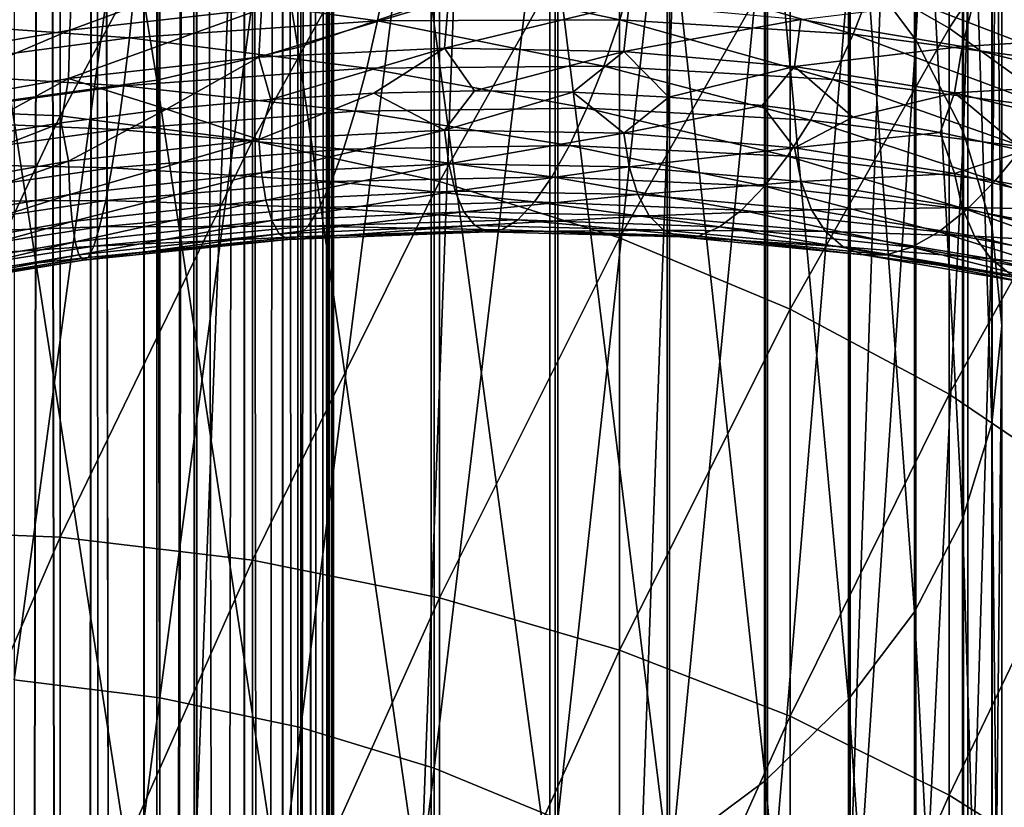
# Model space of a CAD drawing. Header units: metres. Extents: x -44 to 117, y -432 to 89.
# Tile 898 of 1056: x 1.15 to 8.52, y -73.42 to -67.53. Entities that reach past the tile are written whole.
import ezdxf

# ---------------------------------------------------------------- set-up
doc = ezdxf.new("R2010")
doc.units = ezdxf.units.M
doc.layers.add('solid_125568', color=7, linetype='CONTINUOUS')

msp = doc.modelspace()

# ---------------------------------------------------------------- linework, layer by layer
at = {"layer": 'solid_125568'}
for points in [[(2.474857, -15, 447.525116), (2.48031, -205, 447.530579), (2.063026, -205, 447.172638)], [(2.44949, -21, 447.5), (2.474857, -15, 447.525116), (2.063026, -205, 447.172638)], [(2.44949, -21, 452.5), (2.473318, -205, 452.47644), (2.474878, -15, 452.474854)], [(2.474878, -15, 452.474854), (2.473318, -205, 452.47644), (2.83059, -205, 452.058594)], [(2.474857, -15, 447.525116), (2.83155, -15, 447.942749), (2.48031, -205, 447.530579)], [(2.831564, -15, 452.057251), (2.474878, -15, 452.474854), (2.83059, -205, 452.058594)], [(2.83155, -15, 447.942749), (2.836399, -205, 447.949432), (2.48031, -205, 447.530579)], [(2.831564, -15, 452.057251), (2.83059, -205, 452.058594), (3.118023, -205, 451.589935)], [(2.83155, -15, 447.942749), (3.118521, -15, 448.411041), (2.836399, -205, 447.949432)], [(3.118528, -15, 451.588959), (2.831564, -15, 452.057251), (3.118023, -205, 451.589935)], [(3.118521, -15, 448.411041), (3.122506, -205, 448.418884), (2.836399, -205, 447.949432)], [(3.118528, -15, 451.588959), (3.118023, -205, 451.589935), (3.328528, -205, 451.082092)], [(3.118521, -15, 448.411041), (3.328702, -15, 448.918457), (3.122506, -205, 448.418884)], [(3.328704, -15, 451.081543), (3.118528, -15, 451.588959), (3.328528, -205, 451.082092)], [(3.328702, -15, 448.918457), (3.331574, -205, 448.927338), (3.122506, -205, 448.418884)], [(3.328704, -15, 451.081543), (3.328528, -205, 451.082092), (3.456909, -205, 450.547516)], [(3.328702, -15, 448.918457), (3.456913, -15, 449.452484), (3.331574, -205, 448.927338)], [(3.456913, -15, 450.547485), (3.328704, -15, 451.081543), (3.456909, -205, 450.547516)], [(3.456913, -15, 449.452484), (3.458443, -205, 449.46225), (3.331574, -205, 448.927338)], [(3.456913, -15, 450.547485), (3.456909, -205, 450.547516), (3.5, -205, 450)], [(3.456913, -15, 449.452484), (3.5, -15, 450), (3.458443, -205, 449.46225)], [(3.5, -15, 450), (3.456913, -15, 450.547485), (3.5, -205, 450)], [(3.5, -15, 450), (3.5, -205, 450), (3.458443, -205, 449.46225)], [(2.090868, -21.306822, 447.193176), (2.44949, -21, 447.5), (2.063026, -205, 447.172638)], [(2.44949, -21, 452.5), (2.090868, -21.30682, 452.806824), (2.473318, -205, 452.47644)], [(1.716967, -21.549931, 446.950073), (2.090868, -21.306822, 447.193176), (2.063026, -205, 447.172638)], [(2.090868, -21.30682, 452.806824), (1.716968, -21.549931, 453.049927), (2.055024, -205, 452.83316)], [(2.090868, -21.30682, 452.806824), (2.055024, -205, 452.83316), (2.473318, -205, 452.47644)], [(1.336233, -21.73488, 446.765106), (1.716967, -21.549931, 446.950073), (1.594842, -205, 446.884491)], [(1.716968, -21.549931, 453.049927), (1.336233, -21.73488, 453.234894), (1.586027, -205, 453.120026)], [(1.716968, -21.549931, 453.049927), (1.586027, -205, 453.120026), (2.055024, -205, 452.83316)], [(1.716967, -21.549931, 446.950073), (2.063026, -205, 447.172638), (1.594842, -205, 446.884491)], [(0.953611, -21.867588, 446.632416), (1.336233, -21.73488, 446.765106), (1.087309, -205, 446.673187)], [(1.336233, -21.73488, 453.234894), (0.953612, -21.867586, 453.367584), (1.077899, -205, 453.329895)], [(1.336233, -21.73488, 453.234894), (1.077899, -205, 453.329895), (1.586027, -205, 453.120026)], [(1.336233, -21.73488, 446.765106), (1.594842, -205, 446.884491), (1.087309, -205, 446.673187)], [(0.000016, -93, 354.5), (1.73544, -93, 354.402527), (0.00006, -48, 354.5)], [(1.73544, -93, 354.402527), (1.73526, -48, 354.402557), (0.00006, -48, 354.5)], [(1.73544, -93, 354.402527), (3.448681, -48, 354.111481), (1.73526, -48, 354.402557)], [(1.73544, -93, 354.402527), (3.44908, -93, 354.111389), (3.448681, -48, 354.111481)], [(3.44908, -93, 354.111389), (5.118826, -48, 353.630371), (3.448681, -48, 354.111481)], [(3.44908, -93, 354.111389), (5.119324, -93, 353.630188), (5.118826, -48, 353.630371)], [(5.119324, -93, 353.630188), (6.724775, -48, 352.96521), (5.118826, -48, 353.630371)], [(5.119324, -93, 353.630188), (6.725178, -93, 352.965027), (6.724775, -48, 352.96521)], [(6.725178, -93, 352.965027), (8.246156, -48, 352.124451), (6.724775, -48, 352.96521)], [(6.725178, -93, 352.965027), (8.246531, -93, 352.124207), (8.246156, -48, 352.124451)], [(8.246531, -93, 352.124207), (9.663789, -48, 351.118622), (8.246156, -48, 352.124451)], [(8.246531, -93, 352.124207), (9.664078, -93, 351.118408), (9.663789, -48, 351.118622)], [(7.365107, -67.027405, 901.02771), (7.856378, -67.683136, 900.274475), (7.856378, -60.035099, 893.370911)], [(7.856378, -60.035099, 893.370911), (7.856378, -67.683136, 900.274475), (8.212955, -60.76643, 892.61145)], [(7.856378, -67.683136, 900.274475), (8.212955, -68.375389, 899.479248), (8.212955, -60.76643, 892.61145)], [(8.212955, -60.76643, 892.61145), (8.212955, -68.375389, 899.479248), (8.428726, -61.523811, 891.825012)], [(3.232239, -60.842865, 878.485901), (3.232239, -67.739037, 885.370911), (2.177384, -61.101604, 878.24292)], [(4.231679, -67.399345, 885.723694), (3.232239, -67.739037, 885.370911), (3.232239, -60.842865, 878.485901)], [(2.177384, -61.101604, 878.24292), (2.177384, -67.985237, 885.115295), (1.085199, -61.257637, 878.096375)], [(3.232239, -67.739037, 885.370911), (2.177384, -67.985237, 885.115295), (2.177384, -61.101604, 878.24292)], [(2.177384, -67.985237, 885.115295), (1.085199, -68.133713, 884.96106), (1.085199, -61.257637, 878.096375)], [(8.212955, -68.375389, 899.479248), (8.428726, -69.0923, 898.655701), (8.428726, -61.523811, 891.825012)], [(8.428726, -61.523811, 891.825012), (8.428726, -69.0923, 898.655701), (8.499991, -62.294258, 891.024963)], [(8.499991, -62.294258, 891.024963), (8.499991, -69.821579, 897.817932), (8.425529, -63.064556, 890.225037)], [(8.428726, -69.0923, 898.655701), (8.499991, -69.821579, 897.817932), (8.499991, -62.294258, 891.024963)], [(8.425529, -63.064556, 890.225037), (8.425529, -70.55072, 896.980347), (8.206614, -63.821507, 889.439026)], [(8.499991, -69.821579, 897.817932), (8.425529, -70.55072, 896.980347), (8.425529, -63.064556, 890.225037)], [(8.206614, -63.821507, 889.439026), (8.206614, -71.26722, 896.157227), (7.847002, -64.552124, 888.680298)], [(8.425529, -70.55072, 896.980347), (8.206614, -71.26722, 896.157227), (8.206614, -63.821507, 889.439026)], [(1.109473, -64.280159, 904.183594), (1.109473, -72.468918, 910.85675), (2.201037, -64.422775, 904.019775)], [(1.109473, -72.468918, 910.85675), (2.201037, -72.603119, 910.685974), (2.201037, -64.422775, 904.019775)], [(2.201037, -64.422775, 904.019775), (2.201037, -72.603119, 910.685974), (3.254865, -64.657814, 903.749817)], [(7.847002, -64.552124, 888.680298), (7.847002, -71.958794, 895.362793), (7.352857, -65.243889, 887.961975)], [(8.206614, -71.26722, 896.157227), (7.847002, -71.958794, 895.362793), (7.847002, -64.552124, 888.680298)], [(2.201037, -72.603119, 910.685974), (3.254865, -72.824303, 910.404541), (3.254865, -64.657814, 903.749817)], [(3.254865, -64.657814, 903.749817), (3.254865, -72.824303, 910.404541), (4.252891, -64.981239, 903.378235)], [(3.254865, -72.824303, 910.404541), (4.252891, -73.128647, 910.017212), (4.252891, -64.981239, 903.378235)], [(4.252891, -64.981239, 903.378235), (4.252891, -73.128647, 910.017212), (5.178002, -65.387512, 902.91156)], [(8.105368, -67.596397, 206.76828), (6.916417, -66.917343, 206.267715), (8.105368, -65.139755, 210.393921)], [(8.105368, -67.596397, 206.76828), (8.105368, -65.139755, 210.393921), (9.192389, -65.964958, 210.906479)], [(7.352857, -65.243889, 887.961975), (7.352857, -72.613594, 894.610596), (6.732651, -65.884933, 887.296265)], [(7.847002, -71.958794, 895.362793), (7.352857, -72.613594, 894.610596), (7.352857, -65.243889, 887.961975)], [(0, -68.190636, 201.490265), (0, -65.313431, 205.085403), (1.455538, -65.379227, 205.133911)], [(1.455538, -68.25238, 201.543839), (0, -68.190636, 201.490265), (1.455538, -65.379227, 205.133911)], [(1.455538, -68.25238, 201.543839), (1.455538, -65.379227, 205.133911), (2.892772, -65.57579, 205.278809)], [(4.252891, -73.128647, 910.017212), (5.178002, -73.510963, 909.53064), (5.178002, -65.387512, 902.91156)], [(5.178002, -65.387512, 902.91156), (5.178002, -73.510963, 909.53064), (6.01434, -65.869667, 902.357666)], [(2.892772, -68.436829, 201.703873), (1.455538, -68.25238, 201.543839), (2.892772, -65.57579, 205.278809)], [(2.892772, -68.436829, 201.703873), (2.892772, -65.57579, 205.278809), (4.293628, -65.90065, 205.518265)], [(4.293628, -68.741669, 201.968353), (2.892772, -68.436829, 201.703873), (4.293628, -65.90065, 205.518265)], [(4.293628, -68.741669, 201.968353), (4.293628, -65.90065, 205.518265), (5.640489, -66.349716, 205.849289)], [(5.178002, -73.510963, 909.53064), (6.01434, -73.964684, 908.953247), (6.01434, -65.869667, 902.357666)], [(6.732651, -65.884933, 887.296265), (6.732651, -73.22039, 893.913574), (5.997018, -66.464279, 886.694702)], [(6.01434, -65.869667, 902.357666), (6.01434, -73.964684, 908.953247), (6.747565, -66.419449, 901.726135)], [(7.352857, -72.613594, 894.610596), (6.732651, -73.22039, 893.913574), (6.732651, -65.884933, 887.296265)], [(9.192389, -68.378334, 207.344681), (8.105368, -67.596397, 206.76828), (9.192389, -65.964958, 210.906479)], [(5.640489, -69.163063, 202.333954), (4.293628, -68.741669, 201.968353), (5.640489, -66.349716, 205.849289)], [(5.640489, -69.163063, 202.333954), (5.640489, -66.349716, 205.849289), (6.916417, -66.917343, 206.267715)], [(6.01434, -73.964684, 908.953247), (6.747565, -74.482033, 908.294861), (6.747565, -66.419449, 901.726135)], [(6.747565, -66.419449, 901.726135), (6.747565, -74.482033, 908.294861), (7.365107, -67.027405, 901.02771)], [(5.997018, -66.464279, 886.694702), (5.997018, -73.768776, 893.283569), (5.158569, -66.971985, 886.16748)], [(6.732651, -73.22039, 893.913574), (5.997018, -73.768776, 893.283569), (5.997018, -66.464279, 886.694702)], [(6.916417, -69.695709, 202.796082), (5.640489, -69.163063, 202.333954), (6.916417, -66.917343, 206.267715)], [(6.916417, -69.695709, 202.796082), (6.916417, -66.917343, 206.267715), (8.105368, -67.596397, 206.76828)], [(5.158569, -66.971985, 886.16748), (5.158569, -74.249352, 892.731506), (4.231679, -67.399345, 885.723694)], [(5.997018, -73.768776, 893.283569), (5.158569, -74.249352, 892.731506), (5.158569, -66.971985, 886.16748)], [(6.747565, -74.482033, 908.294861), (7.365107, -75.054138, 907.566833), (7.365107, -67.027405, 901.02771)], [(7.365107, -67.027405, 901.02771), (7.365107, -75.054138, 907.566833), (7.856378, -67.683136, 900.274475)], [(1.52707, -67.60981, 917.300903), (1.544135, -67.225006, 917.195374), (2.994009, -67.069244, 916.767822)], [(2.960918, -67.451889, 916.875916), (1.52707, -67.60981, 917.300903), (2.994009, -67.069244, 916.767822)], [(3.902425, -67.161766, 921.982971), (2.011857, -67.285728, 922.471497), (3.829034, -67.541603, 921.859253)], [(3.902425, -67.161766, 921.982971), (3.829034, -67.541603, 921.859253), (5.640871, -67.532494, 921.220459)], [(5.748775, -67.158699, 921.33606), (3.902425, -67.161766, 921.982971), (5.640871, -67.532494, 921.220459)], [(5.748775, -67.158699, 921.33606), (5.640871, -67.532494, 921.220459), (7.388206, -67.640045, 920.430237)], [(7.529391, -67.274681, 920.535034), (5.748775, -67.158699, 921.33606), (7.388206, -67.640045, 920.430237)], [(0.076002, -67.862534, 917.60376), (0.07685, -67.476837, 917.499573), (1.544135, -67.225006, 917.195374)], [(1.52707, -67.60981, 917.300903), (0.076002, -67.862534, 917.60376), (1.544135, -67.225006, 917.195374)], [(2.011857, -67.285728, 922.471497), (0.098603, -67.532387, 922.797424), (1.973812, -67.669189, 922.34259)], [(2.011857, -67.285728, 922.471497), (1.973812, -67.669189, 922.34259), (3.829034, -67.541603, 921.859253)], [(7.529391, -67.274681, 920.535034), (7.388206, -67.640045, 920.430237), (9.051058, -67.860809, 919.494934)], [(9.223907, -67.50618, 919.586304), (7.529391, -67.274681, 920.535034), (9.051058, -67.860809, 919.494934)], [(9.419579, -67.658119, 912.920288), (8.294312, -67.370369, 913.897827), (9.559893, -67.298775, 912.82782)], [(2.940248, -67.812721, 917.03833), (2.960918, -67.451889, 916.875916), (4.361217, -67.387352, 916.33197)], [(4.330863, -67.745667, 916.496765), (2.940248, -67.812721, 917.03833), (4.361217, -67.387352, 916.33197)], [(4.231679, -67.399345, 885.723694), (4.231679, -74.653877, 892.266846), (3.232239, -67.739037, 885.370911)], [(5.158569, -74.249352, 892.731506), (4.231679, -74.653877, 892.266846), (4.231679, -67.399345, 885.723694)], [(4.330863, -67.745667, 916.496765), (4.361217, -67.387352, 916.33197), (5.711648, -67.414772, 915.672241)], [(8.202636, -67.732208, 914.027405), (6.996767, -67.531395, 914.901489), (8.294312, -67.370369, 913.897827)], [(8.202636, -67.732208, 914.027405), (8.294312, -67.370369, 913.897827), (9.419579, -67.658119, 912.920288)], [(1.516317, -67.972305, 917.461609), (1.52707, -67.60981, 917.300903), (2.960918, -67.451889, 916.875916)], [(2.940248, -67.812721, 917.03833), (1.516317, -67.972305, 917.461609), (2.960918, -67.451889, 916.875916)], [(5.671957, -67.769714, 915.840027), (4.330863, -67.745667, 916.496765), (5.711648, -67.414772, 915.672241)], [(5.671957, -67.769714, 915.840027), (5.711648, -67.414772, 915.672241), (6.996767, -67.531395, 914.901489)], [(0.098603, -67.532387, 922.797424), (0.096333, -67.917007, 922.666138), (1.973812, -67.669189, 922.34259)], [(3.829034, -67.541603, 921.859253), (1.973812, -67.669189, 922.34259), (3.748385, -67.895363, 921.675415)], [(3.829034, -67.541603, 921.859253), (3.748385, -67.895363, 921.675415), (5.522313, -67.879868, 921.04541)], [(5.640871, -67.532494, 921.220459), (3.829034, -67.541603, 921.859253), (5.522313, -67.879868, 921.04541)], [(5.640871, -67.532494, 921.220459), (5.522313, -67.879868, 921.04541), (7.233096, -67.978485, 920.267212)], [(7.388206, -67.640045, 920.430237), (5.640871, -67.532494, 921.220459), (7.233096, -67.978485, 920.267212)], [(6.948192, -67.882156, 915.072876), (5.671957, -67.769714, 915.840027), (6.996767, -67.531395, 914.901489)], [(6.948192, -67.882156, 915.072876), (6.996767, -67.531395, 914.901489), (8.202636, -67.732208, 914.027405)], [(0.075289, -68.225815, 917.763428), (0.076002, -67.862534, 917.60376), (1.52707, -67.60981, 917.300903)], [(1.516317, -67.972305, 917.461609), (0.075289, -68.225815, 917.763428), (1.52707, -67.60981, 917.300903)], [(8.105368, -70.332909, 203.348938), (6.916417, -69.695709, 202.796082), (8.105368, -67.596397, 206.76828)], [(8.105368, -70.332909, 203.348938), (8.105368, -67.596397, 206.76828), (9.192389, -68.378334, 207.344681)], [(1.973812, -67.669189, 922.34259), (0.096333, -67.917007, 922.666138), (1.931985, -68.026733, 922.152954)], [(1.973812, -67.669189, 922.34259), (1.931985, -68.026733, 922.152954), (3.748385, -67.895363, 921.675415)], [(7.388206, -67.640045, 920.430237), (7.233096, -67.978485, 920.267212), (8.861167, -68.187843, 919.346802)], [(7.365107, -75.054138, 907.566833), (7.856378, -75.671196, 906.781555), (7.856378, -67.683136, 900.274475)], [(9.051058, -67.860809, 919.494934), (7.388206, -67.640045, 920.430237), (8.861167, -68.187843, 919.346802)], [(7.856378, -67.683136, 900.274475), (7.856378, -75.671196, 906.781555), (8.212955, -68.375389, 899.479248)], [(9.315465, -68.011978, 913.057739), (8.202636, -67.732208, 914.027405), (9.419579, -67.658119, 912.920288)], [(3.232239, -67.739037, 885.370911), (3.232239, -74.97541, 891.897461), (2.177384, -67.985237, 885.115295)], [(4.330863, -67.745667, 916.496765), (3.031555, -68.128296, 917.214722), (2.940248, -67.812721, 917.03833)], [(4.330863, -67.745667, 916.496765), (3.800971, -68.082672, 916.926147), (3.031555, -68.128296, 917.214722)], [(4.231679, -74.653877, 892.266846), (3.232239, -74.97541, 891.897461), (3.232239, -67.739037, 885.370911)], [(4.330863, -67.745667, 916.496765), (4.554381, -68.064857, 916.603455), (3.800971, -68.082672, 916.926147)], [(5.671957, -67.769714, 915.840027), (4.554381, -68.064857, 916.603455), (4.330863, -67.745667, 916.496765)], [(5.671957, -67.769714, 915.840027), (5.290607, -68.074341, 916.246826), (4.554381, -68.064857, 916.603455)], [(5.671957, -67.769714, 915.840027), (6.008547, -68.110733, 915.856384), (5.290607, -68.074341, 916.246826)], [(6.948192, -67.882156, 915.072876), (6.008547, -68.110733, 915.856384), (5.671957, -67.769714, 915.840027)], [(8.145727, -68.078026, 914.202942), (6.948192, -67.882156, 915.072876), (8.202636, -67.732208, 914.027405)], [(8.145727, -68.078026, 914.202942), (8.202636, -67.732208, 914.027405), (9.315465, -68.011978, 913.057739)], [(2.940248, -67.812721, 917.03833), (2.249826, -68.202148, 917.467896), (1.516317, -67.972305, 917.461609)], [(2.940248, -67.812721, 917.03833), (3.031555, -68.128296, 917.214722), (2.249826, -68.202148, 917.467896)], [(0.096333, -67.917007, 922.666138), (0.093801, -68.275703, 922.47406), (1.931985, -68.026733, 922.152954)], [(3.748385, -67.895363, 921.675415), (1.931985, -68.026733, 922.152954), (3.662477, -68.216972, 921.4375)], [(3.748385, -67.895363, 921.675415), (3.662477, -68.216972, 921.4375), (5.396007, -68.194893, 920.817017)], [(5.522313, -67.879868, 921.04541), (3.748385, -67.895363, 921.675415), (5.396007, -68.194893, 920.817017)], [(5.522313, -67.879868, 921.04541), (5.396007, -68.194893, 920.817017), (7.067835, -68.284271, 920.051575)], [(7.233096, -67.978485, 920.267212), (5.522313, -67.879868, 921.04541), (7.067835, -68.284271, 920.051575)], [(6.948192, -67.882156, 915.072876), (6.707217, -68.173424, 915.432373), (6.008547, -68.110733, 915.856384)], [(6.948192, -67.882156, 915.072876), (7.38536, -68.261879, 914.975098), (6.707217, -68.173424, 915.432373)], [(8.145727, -68.078026, 914.202942), (7.38536, -68.261879, 914.975098), (6.948192, -67.882156, 915.072876)], [(1.516317, -67.972305, 917.461609), (0.670686, -68.434372, 917.862793), (0.075289, -68.225815, 917.763428)], [(1.516317, -67.972305, 917.461609), (1.461406, -68.304237, 917.684143), (0.670686, -68.434372, 917.862793)], [(2.177384, -67.985237, 885.115295), (2.177384, -75.208466, 891.629761), (1.085199, -68.133713, 884.96106)], [(1.516317, -67.972305, 917.461609), (2.249826, -68.202148, 917.467896), (1.461406, -68.304237, 917.684143)], [(3.232239, -74.97541, 891.897461), (2.177384, -75.208466, 891.629761), (2.177384, -67.985237, 885.115295)], [(7.233096, -67.978485, 920.267212), (7.067835, -68.284271, 920.051575), (8.658841, -68.481796, 919.147156)], [(8.861167, -68.187843, 919.346802), (7.233096, -67.978485, 920.267212), (8.658841, -68.481796, 919.147156)], [(1.931985, -68.026733, 922.152954), (0.093801, -68.275703, 922.47406), (1.88745, -68.352211, 921.908997)], [(1.931985, -68.026733, 922.152954), (1.88745, -68.352211, 921.908997), (3.662477, -68.216972, 921.4375)], [(4.331123, -68.359634, 916.970459), (3.800971, -68.082672, 916.926147), (4.554381, -68.064857, 916.603455)], [(4.331123, -68.359634, 916.970459), (4.554381, -68.064857, 916.603455), (5.290607, -68.074341, 916.246826)], [(9.250869, -68.352127, 913.237915), (8.145727, -68.078026, 914.202942), (9.315465, -68.011978, 913.057739)], [(2.177384, -75.208466, 891.629761), (1.085199, -75.348999, 891.468262), (1.085199, -68.133713, 884.96106)], [(2.940411, -68.428764, 917.511963), (2.249826, -68.202148, 917.467896), (3.031555, -68.128296, 917.214722)], [(2.940411, -68.428764, 917.511963), (3.031555, -68.128296, 917.214722), (3.800971, -68.082672, 916.926147)], [(4.331123, -68.359634, 916.970459), (2.940411, -68.428764, 917.511963), (3.800971, -68.082672, 916.926147)], [(5.672312, -68.381165, 916.313538), (4.331123, -68.359634, 916.970459), (5.290607, -68.074341, 916.246826)], [(5.672312, -68.381165, 916.313538), (5.290607, -68.074341, 916.246826), (6.008547, -68.110733, 915.856384)], [(5.672312, -68.381165, 916.313538), (6.008547, -68.110733, 915.856384), (6.707217, -68.173424, 915.432373)], [(8.145727, -68.078026, 914.202942), (8.039538, -68.375351, 914.486206), (7.38536, -68.261879, 914.975098)], [(8.145727, -68.078026, 914.202942), (8.664949, -68.512566, 913.968811), (8.039538, -68.375351, 914.486206)], [(9.250869, -68.352127, 913.237915), (8.664949, -68.512566, 913.968811), (8.145727, -68.078026, 914.202942)], [(0, -71.343979, 198.134705), (0, -68.190636, 201.490265), (1.455538, -68.25238, 201.543839)], [(1.516382, -68.589951, 917.934692), (1.461406, -68.304237, 917.684143), (2.249826, -68.202148, 917.467896)], [(2.940411, -68.428764, 917.511963), (1.516382, -68.589951, 917.934692), (2.249826, -68.202148, 917.467896)], [(5.396007, -68.194893, 920.817017), (3.662477, -68.216972, 921.4375), (5.265249, -68.47242, 920.542725)], [(5.396007, -68.194893, 920.817017), (5.265249, -68.47242, 920.542725), (6.896669, -68.552452, 919.790527)], [(7.067835, -68.284271, 920.051575), (5.396007, -68.194893, 920.817017), (6.896669, -68.552452, 919.790527)], [(6.948638, -68.490646, 915.545837), (5.672312, -68.381165, 916.313538), (6.707217, -68.173424, 915.432373)], [(6.948638, -68.490646, 915.545837), (6.707217, -68.173424, 915.432373), (7.38536, -68.261879, 914.975098)], [(1.455538, -71.401276, 198.192993), (0, -71.343979, 198.134705), (1.455538, -68.25238, 201.543839)], [(0.093801, -68.275703, 922.47406), (0.091139, -68.602295, 922.227478), (1.88745, -68.352211, 921.908997)], [(1.455538, -71.401276, 198.192993), (1.455538, -68.25238, 201.543839), (2.892772, -68.436829, 201.703873)], [(3.662477, -68.216972, 921.4375), (1.88745, -68.352211, 921.908997), (3.573622, -68.501114, 921.153381)], [(3.662477, -68.216972, 921.4375), (3.573622, -68.501114, 921.153381), (5.265249, -68.47242, 920.542725)], [(7.067835, -68.284271, 920.051575), (6.896669, -68.552452, 919.790527), (8.449224, -68.737999, 918.90271)], [(6.948638, -68.490646, 915.545837), (7.38536, -68.261879, 914.975098), (8.039538, -68.375351, 914.486206)], [(8.658841, -68.481796, 919.147156), (7.067835, -68.284271, 920.051575), (8.449224, -68.737999, 918.90271)], [(0.075254, -68.844582, 918.235596), (0.670686, -68.434372, 917.862793), (1.461406, -68.304237, 917.684143)], [(1.516382, -68.589951, 917.934692), (0.075254, -68.844582, 918.235596), (1.461406, -68.304237, 917.684143)], [(1.88745, -68.352211, 921.908997), (0.091139, -68.602295, 922.227478), (1.841504, -68.640205, 921.618652)], [(1.88745, -68.352211, 921.908997), (1.841504, -68.640205, 921.618652), (3.573622, -68.501114, 921.153381)], [(2.961096, -68.678474, 917.818848), (2.940411, -68.428764, 917.511963), (4.331123, -68.359634, 916.970459)], [(4.36159, -68.609886, 917.275269), (2.961096, -68.678474, 917.818848), (4.331123, -68.359634, 916.970459)], [(4.36159, -68.609886, 917.275269), (4.331123, -68.359634, 916.970459), (5.672312, -68.381165, 916.313538)], [(1.527051, -68.839546, 918.242798), (1.516382, -68.589951, 917.934692), (2.940411, -68.428764, 917.511963)], [(2.961096, -68.678474, 917.818848), (1.527051, -68.839546, 918.242798), (2.940411, -68.428764, 917.511963)], [(5.712212, -68.632385, 916.615173), (4.36159, -68.609886, 917.275269), (5.672312, -68.381165, 916.313538)], [(5.712212, -68.632385, 916.615173), (5.672312, -68.381165, 916.313538), (6.948638, -68.490646, 915.545837)], [(8.146259, -68.683151, 914.674927), (6.948638, -68.490646, 915.545837), (8.039538, -68.375351, 914.486206)], [(7.856378, -75.671196, 906.781555), (8.212955, -76.322617, 905.952576), (8.212955, -68.375389, 899.479248)], [(8.146259, -68.683151, 914.674927), (8.039538, -68.375351, 914.486206), (8.664949, -68.512566, 913.968811)], [(9.192389, -71.066658, 203.98555), (8.105368, -70.332909, 203.348938), (9.192389, -68.378334, 207.344681)], [(8.212955, -68.375389, 899.479248), (8.212955, -76.322617, 905.952576), (8.428726, -69.0923, 898.655701)], [(2.892772, -71.572449, 198.367157), (1.455538, -71.401276, 198.192993), (2.892772, -68.436829, 201.703873)], [(3.573622, -68.501114, 921.153381), (1.841504, -68.640205, 921.618652), (3.484085, -68.742462, 920.830811)], [(2.892772, -71.572449, 198.367157), (2.892772, -68.436829, 201.703873), (4.293628, -68.741669, 201.968353)], [(3.573622, -68.501114, 921.153381), (3.484085, -68.742462, 920.830811), (5.133291, -68.70726, 920.230042)], [(5.265249, -68.47242, 920.542725), (3.573622, -68.501114, 921.153381), (5.133291, -68.70726, 920.230042)], [(5.265249, -68.47242, 920.542725), (5.133291, -68.70726, 920.230042), (6.7238, -68.778076, 919.491272)], [(6.896669, -68.552452, 919.790527), (5.265249, -68.47242, 920.542725), (6.7238, -68.778076, 919.491272)], [(6.997515, -68.74324, 915.843384), (5.712212, -68.632385, 916.615173), (6.948638, -68.490646, 915.545837)], [(6.997515, -68.74324, 915.843384), (6.948638, -68.490646, 915.545837), (8.146259, -68.683151, 914.674927)], [(8.658841, -68.481796, 919.147156), (8.449224, -68.737999, 918.90271), (9.906076, -69.023148, 917.888367)], [(6.896669, -68.552452, 919.790527), (6.7238, -68.778076, 919.491272), (8.23742, -68.951767, 918.620239)], [(8.449224, -68.737999, 918.90271), (6.896669, -68.552452, 919.790527), (8.23742, -68.951767, 918.620239)], [(9.251481, -68.953514, 913.708679), (8.146259, -68.683151, 914.674927), (8.664949, -68.512566, 913.968811)], [(0.075786, -69.094498, 918.543762), (0.075254, -68.844582, 918.235596), (1.516382, -68.589951, 917.934692)], [(1.527051, -68.839546, 918.242798), (0.075786, -69.094498, 918.543762), (1.516382, -68.589951, 917.934692)], [(0.091139, -68.602295, 922.227478), (0.088622, -68.891342, 921.93457), (1.841504, -68.640205, 921.618652)], [(1.841504, -68.640205, 921.618652), (0.088622, -68.891342, 921.93457), (1.795402, -68.8853, 921.289795)], [(1.841504, -68.640205, 921.618652), (1.795402, -68.8853, 921.289795), (3.484085, -68.742462, 920.830811)], [(2.994155, -68.881447, 918.160889), (2.961096, -68.678474, 917.818848), (4.36159, -68.609886, 917.275269)], [(4.410392, -68.814354, 917.61377), (2.994155, -68.881447, 918.160889), (4.36159, -68.609886, 917.275269)], [(4.410392, -68.814354, 917.61377), (4.36159, -68.609886, 917.275269), (5.712212, -68.632385, 916.615173)], [(5.776198, -68.839157, 916.948669), (4.410392, -68.814354, 917.61377), (5.712212, -68.632385, 916.615173)], [(5.776198, -68.839157, 916.948669), (5.712212, -68.632385, 916.615173), (6.997515, -68.74324, 915.843384)], [(1.543992, -69.041855, 918.586792), (1.527051, -68.839546, 918.242798), (2.961096, -68.678474, 917.818848)], [(2.994155, -68.881447, 918.160889), (1.543992, -69.041855, 918.586792), (2.961096, -68.678474, 917.818848)], [(5.133291, -68.70726, 920.230042), (3.484085, -68.742462, 920.830811), (5.003152, -68.894249, 919.886536)], [(5.133291, -68.70726, 920.230042), (5.003152, -68.894249, 919.886536), (6.553206, -68.956161, 919.161072)], [(6.7238, -68.778076, 919.491272), (5.133291, -68.70726, 920.230042), (6.553206, -68.956161, 919.161072)], [(8.20356, -68.937508, 914.96759), (6.997515, -68.74324, 915.843384), (8.146259, -68.683151, 914.674927)], [(8.20356, -68.937508, 914.96759), (8.146259, -68.683151, 914.674927), (9.251481, -68.953514, 913.708679)], [(3.484085, -68.742462, 920.830811), (1.795402, -68.8853, 921.289795), (3.39589, -68.935707, 920.4776)], [(4.293628, -71.855347, 198.654984), (2.892772, -71.572449, 198.367157), (4.293628, -68.741669, 201.968353)], [(3.484085, -68.742462, 920.830811), (3.39589, -68.935707, 920.4776), (5.003152, -68.894249, 919.886536)], [(4.293628, -71.855347, 198.654984), (4.293628, -68.741669, 201.968353), (5.640489, -69.163063, 202.333954)], [(7.075953, -68.953117, 916.170532), (5.776198, -68.839157, 916.948669), (6.997515, -68.74324, 915.843384)], [(6.7238, -68.778076, 919.491272), (6.553206, -68.956161, 919.161072), (8.028323, -69.118378, 918.306641)], [(8.23742, -68.951767, 918.620239), (6.7238, -68.778076, 919.491272), (8.028323, -69.118378, 918.306641)], [(7.075953, -68.953117, 916.170532), (6.997515, -68.74324, 915.843384), (8.20356, -68.937508, 914.96759)], [(8.449224, -68.737999, 918.90271), (8.23742, -68.951767, 918.620239), (9.657737, -69.222572, 917.625916)], [(9.906076, -69.023148, 917.888367), (8.449224, -68.737999, 918.90271), (9.657737, -69.222572, 917.625916)], [(0.07642, -69.296974, 918.888306), (0.075786, -69.094498, 918.543762), (1.527051, -68.839546, 918.242798)], [(1.543992, -69.041855, 918.586792), (0.07642, -69.296974, 918.888306), (1.527051, -68.839546, 918.242798)], [(3.038634, -69.034225, 918.529541), (2.994155, -68.881447, 918.160889), (4.410392, -68.814354, 917.61377)], [(4.476074, -68.969521, 917.9776), (3.038634, -69.034225, 918.529541), (4.410392, -68.814354, 917.61377)], [(4.476074, -68.969521, 917.9776), (4.410392, -68.814354, 917.61377), (5.776198, -68.839157, 916.948669)], [(5.862332, -68.997894, 917.305847), (4.476074, -68.969521, 917.9776), (5.776198, -68.839157, 916.948669)], [(5.862332, -68.997894, 917.305847), (5.776198, -68.839157, 916.948669), (7.075953, -68.953117, 916.170532)], [(1.795402, -68.8853, 921.289795), (0.086474, -69.13739, 921.603149), (1.750149, -69.082115, 920.93042)], [(0.088622, -68.891342, 921.93457), (0.086474, -69.13739, 921.603149), (1.795402, -68.8853, 921.289795)], [(1.566764, -69.193436, 918.958313), (1.543992, -69.041855, 918.586792), (2.994155, -68.881447, 918.160889)], [(3.038634, -69.034225, 918.529541), (1.566764, -69.193436, 918.958313), (2.994155, -68.881447, 918.160889)], [(1.795402, -68.8853, 921.289795), (1.750149, -69.082115, 920.93042), (3.39589, -68.935707, 920.4776)], [(3.39589, -68.935707, 920.4776), (1.750149, -69.082115, 920.93042), (3.310902, -69.075554, 920.101563)], [(3.39589, -68.935707, 920.4776), (3.310902, -69.075554, 920.101563), (4.877702, -69.028221, 919.519897)], [(5.003152, -68.894249, 919.886536), (3.39589, -68.935707, 920.4776), (4.877702, -69.028221, 919.519897)], [(5.003152, -68.894249, 919.886536), (4.877702, -69.028221, 919.519897), (6.388727, -69.081726, 918.80719)], [(6.553206, -68.956161, 919.161072), (5.003152, -68.894249, 919.886536), (6.388727, -69.081726, 918.80719)], [(8.295563, -69.151237, 915.287048), (7.075953, -68.953117, 916.170532), (8.20356, -68.937508, 914.96759)], [(9.316556, -69.210007, 913.995605), (8.20356, -68.937508, 914.96759), (9.251481, -68.953514, 913.708679)], [(8.295563, -69.151237, 915.287048), (8.20356, -68.937508, 914.96759), (9.316556, -69.210007, 913.995605)], [(3.093605, -69.133331, 918.916321), (3.038634, -69.034225, 918.529541), (4.476074, -68.969521, 917.9776)], [(4.557208, -69.071861, 918.358459), (3.093605, -69.133331, 918.916321), (4.476074, -68.969521, 917.9776)], [(4.557208, -69.071861, 918.358459), (4.476074, -68.969521, 917.9776), (5.862332, -68.997894, 917.305847)], [(5.968702, -69.10498, 917.678406), (4.557208, -69.071861, 918.358459), (5.862332, -68.997894, 917.305847)], [(7.181555, -69.11657, 916.519165), (5.862332, -68.997894, 917.305847), (7.075953, -68.953117, 916.170532)], [(5.968702, -69.10498, 917.678406), (5.862332, -68.997894, 917.305847), (7.181555, -69.11657, 916.519165)], [(6.553206, -68.956161, 919.161072), (6.388727, -69.081726, 918.80719), (7.826696, -69.233086, 917.968933)], [(8.028323, -69.118378, 918.306641), (6.553206, -68.956161, 919.161072), (7.826696, -69.233086, 917.968933)], [(7.181555, -69.11657, 916.519165), (7.075953, -68.953117, 916.170532), (8.295563, -69.151237, 915.287048)], [(8.23742, -68.951767, 918.620239), (8.028323, -69.118378, 918.306641), (9.412505, -69.375275, 917.332153)], [(9.657737, -69.222572, 917.625916), (8.23742, -68.951767, 918.620239), (9.412505, -69.375275, 917.332153)], [(0.077227, -69.448578, 919.260559), (0.07642, -69.296974, 918.888306), (1.543992, -69.041855, 918.586792)], [(1.566764, -69.193436, 918.958313), (0.077227, -69.448578, 919.260559), (1.543992, -69.041855, 918.586792)], [(1.750149, -69.082115, 920.93042), (0.084673, -69.335045, 921.241394), (1.706588, -69.225281, 920.548584)], [(0.086474, -69.13739, 921.603149), (0.084673, -69.335045, 921.241394), (1.750149, -69.082115, 920.93042)], [(1.594949, -69.290848, 919.348694), (1.566764, -69.193436, 918.958313), (3.038634, -69.034225, 918.529541)], [(3.093605, -69.133331, 918.916321), (1.594949, -69.290848, 919.348694), (3.038634, -69.034225, 918.529541)], [(3.310902, -69.075554, 920.101563), (1.706588, -69.225281, 920.548584), (3.230996, -69.156708, 919.710693)], [(1.750149, -69.082115, 920.93042), (1.706588, -69.225281, 920.548584), (3.310902, -69.075554, 920.101563)], [(3.158103, -69.175308, 919.312866), (3.093605, -69.133331, 918.916321), (4.557208, -69.071861, 918.358459)], [(4.65233, -69.117859, 918.747986), (3.158103, -69.175308, 919.312866), (4.557208, -69.071861, 918.358459)], [(3.310902, -69.075554, 920.101563), (3.230996, -69.156708, 919.710693), (4.759813, -69.103996, 919.137817)], [(4.877702, -69.028221, 919.519897), (3.310902, -69.075554, 920.101563), (4.759813, -69.103996, 919.137817)], [(4.65233, -69.117859, 918.747986), (4.557208, -69.071861, 918.358459), (5.968702, -69.10498, 917.678406)], [(4.877702, -69.028221, 919.519897), (4.759813, -69.103996, 919.137817), (6.234204, -69.149796, 918.437134)], [(6.388727, -69.081726, 918.80719), (4.877702, -69.028221, 919.519897), (6.234204, -69.149796, 918.437134)], [(6.388727, -69.081726, 918.80719), (6.234204, -69.149796, 918.437134), (7.637306, -69.291176, 917.613953)], [(7.826696, -69.233086, 917.968933), (6.388727, -69.081726, 918.80719), (7.637306, -69.291176, 917.613953)], [(8.212955, -76.322617, 905.952576), (8.428726, -76.997253, 905.093994), (8.428726, -69.0923, 898.655701)], [(8.428726, -69.0923, 898.655701), (8.428726, -76.997253, 905.093994), (8.499991, -69.821579, 897.817932)], [(1.628093, -69.33065, 919.749512), (1.594949, -69.290848, 919.348694), (3.093605, -69.133331, 918.916321)], [(3.158103, -69.175308, 919.312866), (1.628093, -69.33065, 919.749512), (3.093605, -69.133331, 918.916321)], [(3.230996, -69.156708, 919.710693), (1.66557, -69.309433, 920.152222), (3.158103, -69.175308, 919.312866)], [(1.706588, -69.225281, 920.548584), (1.66557, -69.309433, 920.152222), (3.230996, -69.156708, 919.710693)], [(3.230996, -69.156708, 919.710693), (3.158103, -69.175308, 919.312866), (4.65233, -69.117859, 918.747986)], [(4.759813, -69.103996, 919.137817), (3.230996, -69.156708, 919.710693), (4.65233, -69.117859, 918.747986)], [(5.640489, -72.246407, 199.052872), (4.293628, -71.855347, 198.654984), (5.640489, -69.163063, 202.333954)], [(4.759813, -69.103996, 919.137817), (4.65233, -69.117859, 918.747986), (6.093359, -69.156815, 918.058228)], [(6.093359, -69.156815, 918.058228), (4.65233, -69.117859, 918.747986), (5.968702, -69.10498, 917.678406)], [(6.234204, -69.149796, 918.437134), (4.759813, -69.103996, 919.137817), (6.093359, -69.156815, 918.058228)], [(5.640489, -72.246407, 199.052872), (5.640489, -69.163063, 202.333954), (6.916417, -69.695709, 202.796082)], [(7.311944, -69.229881, 916.881287), (5.968702, -69.10498, 917.678406), (7.181555, -69.11657, 916.519165)], [(6.093359, -69.156815, 918.058228), (5.968702, -69.10498, 917.678406), (7.311944, -69.229881, 916.881287)], [(6.234204, -69.149796, 918.437134), (6.093359, -69.156815, 918.058228), (7.464712, -69.28933, 917.248901)], [(7.464712, -69.28933, 917.248901), (6.093359, -69.156815, 918.058228), (7.311944, -69.229881, 916.881287)], [(7.637306, -69.291176, 917.613953), (6.234204, -69.149796, 918.437134), (7.464712, -69.28933, 917.248901)], [(8.419435, -69.320496, 915.625488), (7.181555, -69.11657, 916.519165), (8.295563, -69.151237, 915.287048)], [(7.311944, -69.229881, 916.881287), (7.181555, -69.11657, 916.519165), (8.419435, -69.320496, 915.625488)], [(8.028323, -69.118378, 918.306641), (7.826696, -69.233086, 917.968933), (9.176014, -69.476822, 917.01355)], [(9.412505, -69.375275, 917.332153), (8.028323, -69.118378, 918.306641), (9.176014, -69.476822, 917.01355)], [(9.421079, -69.428307, 914.306152), (8.295563, -69.151237, 915.287048), (9.316556, -69.210007, 913.995605)], [(8.419435, -69.320496, 915.625488), (8.295563, -69.151237, 915.287048), (9.421079, -69.428307, 914.306152)], [(0.078308, -69.545845, 919.652161), (0.077227, -69.448578, 919.260559), (1.566764, -69.193436, 918.958313)], [(1.594949, -69.290848, 919.348694), (0.078308, -69.545845, 919.652161), (1.566764, -69.193436, 918.958313)], [(1.706588, -69.225281, 920.548584), (0.08303, -69.478928, 920.8573), (1.66557, -69.309433, 920.152222)], [(0.084673, -69.335045, 921.241394), (0.08303, -69.478928, 920.8573), (1.706588, -69.225281, 920.548584)], [(1.66557, -69.309433, 920.152222), (1.628093, -69.33065, 919.749512), (3.158103, -69.175308, 919.312866)], [(8.572365, -69.441422, 915.975037), (7.311944, -69.229881, 916.881287), (8.419435, -69.320496, 915.625488)], [(7.464712, -69.28933, 917.248901), (7.311944, -69.229881, 916.881287), (8.572365, -69.441422, 915.975037)], [(7.826696, -69.233086, 917.968933), (7.637306, -69.291176, 917.613953), (8.953902, -69.522789, 916.676636)], [(9.176014, -69.476822, 917.01355), (7.826696, -69.233086, 917.968933), (8.953902, -69.522789, 916.676636)], [(0.079724, -69.58535, 920.054443), (0.078308, -69.545845, 919.652161), (1.594949, -69.290848, 919.348694)], [(1.628093, -69.33065, 919.749512), (0.079724, -69.58535, 920.054443), (1.594949, -69.290848, 919.348694)], [(1.66557, -69.309433, 920.152222), (0.081362, -69.563683, 920.458984), (1.628093, -69.33065, 919.749512)], [(0.08303, -69.478928, 920.8573), (0.081362, -69.563683, 920.458984), (1.66557, -69.309433, 920.152222)], [(8.751513, -69.510147, 916.328003), (7.464712, -69.28933, 917.248901), (8.572365, -69.441422, 915.975037)], [(7.637306, -69.291176, 917.613953), (7.464712, -69.28933, 917.248901), (8.751513, -69.510147, 916.328003)], [(8.953902, -69.522789, 916.676636), (7.637306, -69.291176, 917.613953), (8.751513, -69.510147, 916.328003)], [(0.081362, -69.563683, 920.458984), (0.079724, -69.58535, 920.054443), (1.628093, -69.33065, 919.749512)], [(9.561816, -69.604385, 914.632751), (8.419435, -69.320496, 915.625488), (9.421079, -69.428307, 914.306152)], [(8.572365, -69.441422, 915.975037), (8.419435, -69.320496, 915.625488), (9.561816, -69.604385, 914.632751)], [(6.916417, -72.740715, 199.555801), (5.640489, -72.246407, 199.052872), (6.916417, -69.695709, 202.796082)], [(6.916417, -72.740715, 199.555801), (6.916417, -69.695709, 202.796082), (8.105368, -70.332909, 203.348938)], [(8.499991, -69.821579, 897.817932), (8.499991, -77.683517, 904.220703), (8.425529, -70.55072, 896.980347)], [(8.428726, -76.997253, 905.093994), (8.499991, -77.683517, 904.220703), (8.499991, -69.821579, 897.817932)], [(8.105368, -73.332054, 200.157455), (6.916417, -72.740715, 199.555801), (8.105368, -70.332909, 203.348938)], [(8.105368, -73.332054, 200.157455), (8.105368, -70.332909, 203.348938), (9.192389, -71.066658, 203.98555)], [(8.425529, -70.55072, 896.980347), (8.425529, -78.369652, 903.347473), (8.206614, -71.26722, 896.157227)], [(8.499991, -77.683517, 904.220703), (8.425529, -78.369652, 903.347473), (8.425529, -70.55072, 896.980347)], [(9.192389, -74.012985, 200.850266), (8.105368, -73.332054, 200.157455), (9.192389, -71.066658, 203.98555)], [(8.206614, -71.26722, 896.157227), (8.206614, -79.043892, 902.489441), (7.847002, -71.958794, 895.362793)], [(8.425529, -78.369652, 903.347473), (8.206614, -79.043892, 902.489441), (8.206614, -71.26722, 896.157227)], [(0, -74.753578, 195.039856), (0, -71.343979, 198.134705), (1.455538, -71.401276, 198.192993)], [(1.455538, -74.806068, 195.102524), (0, -74.753578, 195.039856), (1.455538, -71.401276, 198.192993)], [(1.455538, -74.806068, 195.102524), (1.455538, -71.401276, 198.192993), (2.892772, -71.572449, 198.367157)], [(2.892772, -74.962891, 195.289703), (1.455538, -74.806068, 195.102524), (2.892772, -71.572449, 198.367157)], [(2.892772, -74.962891, 195.289703), (2.892772, -71.572449, 198.367157), (4.293628, -71.855347, 198.654984)], [(4.293628, -75.222061, 195.599075), (2.892772, -74.962891, 195.289703), (4.293628, -71.855347, 198.654984)], [(4.293628, -75.222061, 195.599075), (4.293628, -71.855347, 198.654984), (5.640489, -72.246407, 199.052872)], [(7.847002, -71.958794, 895.362793), (7.847002, -79.694687, 901.661255), (7.352857, -72.613594, 894.610596)], [(8.206614, -79.043892, 902.489441), (7.847002, -79.694687, 901.661255), (7.847002, -71.958794, 895.362793)], [(5.640489, -75.580322, 196.026718), (4.293628, -75.222061, 195.599075), (5.640489, -72.246407, 199.052872)], [(5.640489, -75.580322, 196.026718), (5.640489, -72.246407, 199.052872), (6.916417, -72.740715, 199.555801)], [(1.109473, -72.468918, 910.85675), (1.109473, -80.98526, 917.106445), (2.201037, -72.603119, 910.685974)], [(1.109473, -80.98526, 917.106445), (2.201037, -81.11071, 916.929138), (2.201037, -72.603119, 910.685974)], [(2.201037, -72.603119, 910.685974), (2.201037, -81.11071, 916.929138), (3.254865, -72.824303, 910.404541)], [(7.352857, -72.613594, 894.610596), (7.352857, -80.310867, 900.877136), (6.732651, -73.22039, 893.913574)], [(7.847002, -79.694687, 901.661255), (7.352857, -80.310867, 900.877136), (7.352857, -72.613594, 894.610596)], [(6.916417, -76.033173, 196.567291), (5.640489, -75.580322, 196.026718), (6.916417, -72.740715, 199.555801)], [(6.916417, -76.033173, 196.567291), (6.916417, -72.740715, 199.555801), (8.105368, -73.332054, 200.157455)], [(2.201037, -81.11071, 916.929138), (3.254865, -81.317474, 916.636963), (3.254865, -72.824303, 910.404541)], [(3.254865, -72.824303, 910.404541), (3.254865, -81.317474, 916.636963), (4.252891, -73.128647, 910.017212)], [(3.254865, -81.317474, 916.636963), (4.252891, -81.601974, 916.234802), (4.252891, -73.128647, 910.017212)], [(4.252891, -73.128647, 910.017212), (4.252891, -81.601974, 916.234802), (5.178002, -73.510963, 909.53064)], [(6.732651, -73.22039, 893.913574), (6.732651, -80.881874, 900.150452), (5.997018, -73.768776, 893.283569)], [(7.352857, -80.310867, 900.877136), (6.732651, -80.881874, 900.150452), (6.732651, -73.22039, 893.913574)], [(8.105368, -76.574921, 197.213959), (6.916417, -76.033173, 196.567291), (8.105368, -73.332054, 200.157455)], [(8.105368, -76.574921, 197.213959), (8.105368, -73.332054, 200.157455), (9.192389, -74.012985, 200.850266)]]:
    msp.add_3dface(points, dxfattribs=at)

doc.saveas('drawing.dxf')
